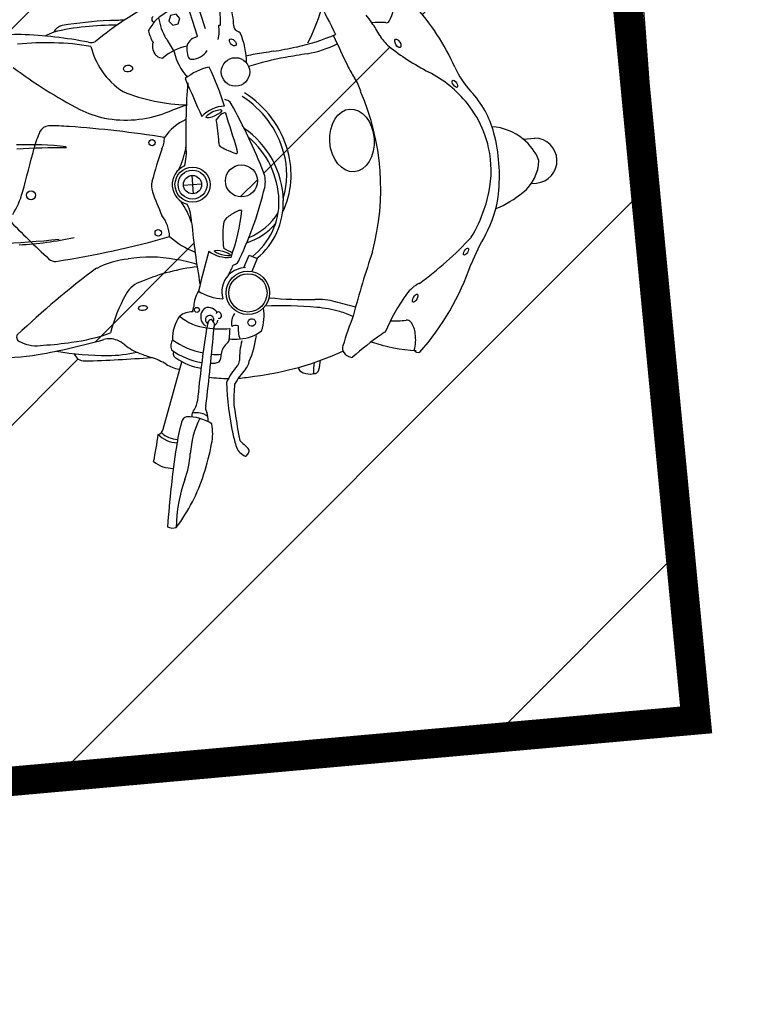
# Model space of a CAD drawing. Header units: millimetres. Extents: x 573132 to 957048, y 21042 to 318066.
# Tile 389 of 425: x 832304 to 833526, y 192138 to 193809. Entities that reach past the tile are written whole.
import ezdxf

# ---------------------------------------------------------------- set-up
doc = ezdxf.new("R2010")
doc.units = ezdxf.units.MM
doc.header["$LTSCALE"] = 2000
for name, color, linetype in [('_NIBSC_A site plan', 7, 'Continuous'), ('_NIBSC_FM trees 3metre zone', 210, 'Continuous'), ('Motorbikes', 7, 'Continuous')]:
    doc.layers.add(name, color=color, linetype=linetype)

# ---------------------------------------------------------------- blocks, each defined once
blk = doc.blocks.new('14')
at = {"color": 0}
for p, q in [((1674.2, 5425.6), (1643.9, 5553.4)), ((1660.1, 5555.1), (1688.3, 5437.7)), ((1711.4, 5441.5), (1714.3, 5441.5)), ((2212.6, 5210.5), (2232.3, 5210.5)), ((1647, 5190.5), (1647, 5159.6)), ((1631.5, 5175.1), (1662.5, 5175.1)), ((2221, 5134.2), (2229.7, 5134.2)), ((1724.3, 5029.3), (1734.2, 5048.6)), ((1734.2, 5048.6), (1747, 5042.1)), ((1747, 5042.1), (1736.4, 5020.6)), ((1566.6, 4764.8), (1606.5, 4876.6))]:
    blk.add_line(p, q, dxfattribs=at)
blk.add_lwpolyline([(1627.7, 5455), (1633.8, 5447.6), (1643.2, 5449.1), (1646.7, 5458.1), (1640.6, 5465.5), (1631.1, 5464)], close=True, dxfattribs=at)
for centre, radius in [((1734, 5360.4), 24.2), ((1583.7, 5251.3), 5.33), ((1647, 5175.1), 29.8), ((1647, 5175.1), 24.6), ((1730.2, 5175.1), 27.2), ((1372.2, 5177.5), 7.57), ((1647, 5175.1), 15.5), ((1582.9, 5097.6), 5.56), ((1727.1, 4984.8), 36.9), ((1727.1, 4984.8), 32.5), ((1638.7, 4962.5), 4.27)]:
    blk.add_circle(centre, radius, dxfattribs=at)
for centre, radius, start, end in [((1850.6, 4931.2), 608.9, 113.6164, 125.0784), ((1669.9, 5374.5), 105.6, 94.6554, 127.6264), ((1583.9, 5459.1), 131.6, 352.3192, 7.6808), ((1627.4, 5444.1), 109.6, 357.1693, 16.0634), ((7074.4, 7536.1), 5586.3, 201.7188, 202.3578), ((1944.1, 5465.7), 68.4, 325.3178, 1.2365), ((1334.9, 5004.5), 448, 84.7908, 96.0044), ((1297.3, 4726), 728.9, 74.7638, 83.8355), ((1528.7, 5147.1), 319, 107.8146, 110.8105), ((1449, 5440), 20.9, 97.0429, 148.9421), ((1499.1, 5015.8), 440.3, 84.8134, 98.8833), ((1505.3, 4838.6), 625, 88.0793, 95.4117), ((1494.5, 4514.1), 949.6, 86.5172, 88.0793), ((1683.5, 5382.2), 109, 135.7741, 147.5345), ((1604.3, 5459.8), 5.68, 121.2258, 247.2453), ((1709.1, 5469.9), 98.9, 184.6707, 206.3764), ((1605.6, 5561.4), 301, 327.6409, 339.2087), ((1739.4, 5209.6), 389.4, 19.6874, 38.3664), ((1383.7, 4979.8), 455.2, 76.2084, 91.9168), ((1684, 5459.8), 94.4, 191.7094, 204.4724), ((1656.9, 5435.6), 54.8, 340.7211, 6.1806), ((1747, 5437.8), 10.2, 175.2553, 219.2021), ((1782.1, 5316.3), 218.8, 30.2059, 34.5119), ((1494.4, 5449.4), 20.9, 254.7638, 287.4387), ((1617.8, 5443.6), 127.4, 189.7947, 210.259), ((1618.2, 5412.5), 21.7, 157.8407, 222.4174), ((2800.9, 6011.4), 1317.5, 206.3764, 207.5485), ((1674, 5404.5), 19.8, 106.4649, 176.428), ((1684.4, 5369.3), 56.5, 100.2341, 106.4649), ((1665.6, 5314.6), 138, 53.8773, 57.8262), ((1624.4, 5383.5), 129.8, 355.9181, 19.153), ((1740, 5291.7), 267.6, 24.8389, 30.2059), ((1973.4, 5271.4), 155, 82.3109, 90.7997), ((1996.2, 5429.7), 5.08, 246.0867, 325.3178), ((1667.2, 5320.8), 90.4, 97.667, 127.005), ((1730.4, 5417.7), 98.9, 189.1404, 217.2502), ((1701.7, 5402.8), 47.5, 176.428, 191.747), ((1663.6, 5418.3), 30.9, 266.648, 323.8586), ((1786.4, 5772.5), 381.3, 278.055, 288.5999), ((3642.4, 6042.1), 1849.4, 200.0058, 201.7406), ((2041.4, 5431.3), 64.5, 204.8389, 226.7631), ((1900.5, 6017.6), 824.9, 228.8827, 238.1766), ((1613.3, 5408.1), 15, 222.4174, 268.0516), ((1662.2, 5394.6), 7.2, 191.747, 266.648), ((1782.9, 5262.2), 126.7, 89.2518, 103.1022), ((1859.7, 4719.4), 673.8, 95.0127, 96.4036), ((1736.1, 6128.2), 740.5, 275.0127, 278.055), ((2186.8, 1752), 3645.1, 95.1798, 95.7703), ((1841.3, 5563), 181.5, 275.1798, 292.1939), ((2243.3, 5646), 359.3, 226.7631, 232.9499), ((1608.6, 5434.5), 114.9, 208.6505, 234.0145), ((1703.6, 5276), 96.9, 98.1718, 124.8928), ((1255.5, 5197.9), 467.9, 13.0959, 21.8308), ((1869, 4896.6), 484.5, 95.7703, 103.3735), ((3195.7, 5861.7), 1628.2, 198.1118, 200.5895), ((2101, 5427.5), 190.1, 201.7406, 209.0548), ((2289.9, 5707.7), 436.6, 232.9499, 238.4314), ((1680.8, 5625.5), 316.6, 243.8001, 264.0238), ((2652.5, 5191), 1013, 171.0744, 177.2769), ((1865.3, 5296.5), 79.7, 11.0738, 29.0548), ((1953.9, 5161), 205.1, 34.6355, 58.4314), ((2246.2, 5391), 148.8, 199.6874, 218.831), ((1547, 5447.9), 154.4, 238.1766, 254.8449), ((1643.3, 5185.6), 165.4, 11.4777, 53.2142), ((1643.3, 5185.6), 172.8, 11.4777, 53.2142), ((1556.3, 5482.4), 190.2, 254.8449, 286.1511), ((2813.2, 1142.5), 4328, 105.6201, 106.1511), ((1709.1, 5249.1), 54.9, 87.8138, 133.2816), ((1709.9, 5301), 14.1, 24.9064, 79.981), ((859.6, 4906.2), 951.6, 17.1601, 24.9064), ((1547.7, 5175.2), 418.6, 340.96, 19.04), ((1530.1, 5208.2), 154.7, 150.6253, 161.7727), ((1409.8, 5275.9), 16.7, 87.8507, 150.6253), ((1400.8, 5033.5), 259.2, 80.1366, 87.8507), ((1188.1, 3507.8), 1799.6, 76.5997, 81.7875), ((1672.8, 5204.9), 86.1, 109.5082, 141.7206), ((1728.3, 5254.8), 42.9, 121.9912, 140.5681), ((1454.5, 5251.5), 242.6, 358.0569, 7.2278), ((1710.1, 5284), 8.48, 78.9558, 121.9912), ((9497.8, 7106.7), 7994.7, 193.11742, 193.5829), ((2002.6, 5194.9), 163.9, 10.3306, 38.831), ((1972.6, 5173.9), 182.4, 359.4229, 34.6355), ((1320.3, 4594.6), 671, 79.9109, 87.1364), ((1335.2, 4000.7), 1256.8, 85.3034, 89.1357), ((-1594.7, 6237.2), 3135.2, 340.3649, 341.7727), ((1570.5, 5258.3), 34.6, 325.818, 0.2319), ((1645.2, 5143.9), 153.8, 357.4083, 51.2406), ((1645.2, 5143.9), 146.3, 357.4083, 45.6298), ((2654.7, 4802.6), 1142.1, 157.5453, 160.4049), ((1491.3, 5278.9), 154.6, 330.1062, 345.076), ((1569.4, 5234.4), 71.4, 337.9528, 3.7977), ((1703.9, 5241.3), 7.2, 163.6547, 237.4742), ((1786.5, 5370.9), 161, 237.4742, 247.2547), ((2147.5, 5141.3), 95, 46.7731, 81.5451), ((1725.3, 5223.8), 1.65, 231.1512, 352.4453), ((1711.9, 5225.6), 15.2, 352.4453, 13.5829), ((1667.7, 5190.5), 147.9, 330.4618, 11.4777), ((1667.7, 5190.5), 140.5, 339.1093, 11.4777), ((1879.2, 5172.4), 289.4, 349.6694, 10.3306), ((1647, 5175.1), 34.5, 109.2277, 250.7723), ((2151.7, 5145.1), 89.3, 17.7738, 47.0732), ((2229.1, 5172.4), 38.2, 270.77, 85.3275), ((1225.5, 5231), 140.8, 323.469, 340.3649), ((1608.7, 5176.1), 31.4, 162.3629, 194.7716), ((1727.3, 5174.1), 43.5, 342.8399, 17.1601), ((2005.7, 5280.8), 442, 194.7716, 200.3744), ((1966.7, 5175.5), 188.3, 335.2733, 358.9657), ((2163.9, 5180.3), 73.3, 304.6592, 353.7999), ((1491.3, 5071.2), 154.6, 14.924, 29.8938), ((1230.2, 5327.6), 563.7, 329.8329, 342.8399), ((2667.4, 6252.6), 1739.4, 219.8149, 222.9578), ((1569.4, 5115.7), 71.4, 356.2023, 22.0472), ((1676.2, 5142.5), 115.2, 303.1784, 357.4083), ((1676.2, 5142.5), 122.7, 305.1426, 357.4083), ((1536, 5091.5), 65.7, 358.7421, 32.6352), ((1768.1, 5011.6), 123, 114.3117, 123.3076), ((1391.8, 5187.2), 341.2, 335.7956, 349.5418), ((1725.4, 5106.1), 19.3, 84.3868, 114.3117), ((1703.9, 5178.3), 104.7, 287.8497, 323.9846), ((1987.4, 5152.6), 179.3, 326.2911, 349.6694), ((2098.1, 5275.9), 189.4, 288.3158, 304.5871), ((1360.6, 7625.4), 2526.6, 266.4948, 271.2166), ((1359.6, 5703.5), 608.5, 268.6961, 277.5645), ((3132.9, 5147.7), 1492.7, 181.4104, 185.4663), ((1832.7, 5074.5), 141.4, 167.6902, 184.7088), ((1708.2, 5102.8), 13.9, 123.3076, 172.3472), ((1703.9, 5178.3), 112.1, 284.2117, 314.7321), ((1288.7, 6600.2), 1542.3, 274.3611, 281.7086), ((1704.3, 5189.7), 143, 224.1459, 244.5055), ((1965, 5162.2), 184.7, 322.8579, 339.237), ((1405.6, 5077.7), 15.3, 222.9578, 271.3931), ((1532.5, 4909.7), 147.6, 91.4872, 113.2637), ((1549.6, 4833.4), 224.9, 75.0382, 95.3591), ((1564.2, 4842.3), 212.8, 67.8584, 78.2042), ((4638.3, 4010.7), 3152, 160.5513, 161.8216), ((1700.6, 5099.6), 52.3, 228.8212, 272.6641), ((1637.8, 4959.5), 116.6, 54.207, 62.4354), ((1696.3, 5499), 611.7, 301.8128, 312.8525), ((2542.1, 4782.6), 487.4, 146.2911, 152.7856), ((2293.7, 3761.7), 1523.6, 122.558, 129.1807), ((1658.3, 4691.6), 344, 92.232, 108.3688), ((1511.5, 5134.6), 218.9, 327.5304, 332.479), ((1703.1, 5048.2), 15, 279.8772, 345.1056), ((3221.6, 4486), 1392.5, 156.6179, 161.2287), ((1559.9, 4971.5), 47.6, 102.1551, 146.9462), ((1724.3, 4986.5), 41.5, 132.6192, 191.8182), ((1728.6, 4973.2), 55.2, 92.5806, 124.8623), ((1706.8, 5176), 436.5, 314.1174, 337.0132), ((1754.2, 4845.1), 279.4, 146.9462, 161.3604), ((1683.8, 4964), 50.1, 143.1877, 174.8894), ((1694.7, 5063.2), 85.9, 233.5694, 262.669), ((1641.7, 4961.5), 10.5, 138.6275, 188.8118), ((1657.5, 4954.2), 11.1, 65.9194, 132.997), ((1865, 5534), 569.3, 259.6234, 267.4361), ((1834, 4843), 122.4, 70.9269, 87.4361), ((2041.6, 4923.3), 60.5, 112.2056, 139.4456), ((1654.3, 4913.9), 60.7, 138.8998, 178.8985), ((1629, 4923.2), 36.8, 86.4191, 123.669), ((1668.7, 5015.5), 86.1, 225.746, 259.4387), ((1662.6, 4948.9), 18.5, 171.4012, 233.1878), ((1662.4, 4948.9), 18.4, 132.997, 171.4012), ((1658.9, 4944.2), 7.19, 327.7013, 244.7726), ((1650.3, 4938), 28.9, 38.8931, 65.9194), ((1674.2, 4953.1), 3.32, 49.9302, 175.5822), ((1671.4, 4949.3), 8.02, 6.4358, 52.4329), ((1676.9, 4948.9), 2.82, 298.7605, 27.02), ((1720.3, 4934.1), 25.1, 136.6761, 190.0817), ((1665, 4952), 87, 337.5353, 3.5191), ((1740.2, 4361.4), 598.9, 80.2128, 88.6271), ((1804.7, 4734.8), 220, 69.9365, 80.2128), ((573.2, 1196.3), 3980.9, 70.4154, 70.9269), ((2222.7, 4768.2), 298.9, 139.4456, 153.6431), ((1338.1, 4938.4), 8.26, 147.7007, 252.7536), ((1401.1, 5263.3), 340.6, 273.5614, 285.0363), ((1570.7, 4964.3), 89.2, 336.2554, 343.153), ((1661.8, 4937.9), 6.57, 90.8946, 160.9915), ((1654.6, 4938.8), 1.55, 346.8149, 52.2552), ((1651.2, 4932.5), 15.9, 15.5839, 49.0146), ((1648.7, 4936.4), 17.8, 338.1554, 1.1748), ((1663.4, 4943.4), 9.38, 288.7652, 353.1275), ((1675.3, 4949.5), 4.24, 247.6133, 313.0646), ((1701.5, 4920.6), 10.8, 61.4501, 123.0455), ((1829.1, 4801.7), 148.8, 60.6974, 69.9365), ((2878.7, 4482.5), 1075, 155.159, 158.127), ((1368.1, 4985.8), 64.1, 239.6025, 275.425), ((1257.4, 5997.2), 1095.5, 275.5843, 281.5681), ((1378.6, 5581.7), 659.7, 269.6179, 273.7967), ((1484, 4890), 34.7, 63.4819, 101.5681), ((1475.3, 4872.5), 54.2, 47.4321, 63.4819), ((1610.2, 4903.3), 20.3, 144.5459, 195.324), ((1674.4, 5008.6), 123.5, 229.2095, 255.5708), ((3755.3, 4438.1), 2159.3, 166.8749, 170.1221), ((-1716.2, 5475.7), 3425.3, 348.6054, 350.8282), ((1691.1, 5104), 177.3, 257.5453, 270.2324), ((2420.7, 4825.8), 735.8, 172.1199, 173.4857), ((1695.6, 4929.7), 0.00000145, 283.3685, 7.1222), ((1753.7, 4921.5), 47.8, 169.6325, 196.5919), ((1709, 4974.2), 66.3, 269.0623, 303.3025), ((1982.6, 5084.3), 165.9, 263.8536, 273.1709), ((1992.2, 4910.1), 8.56, 34.3577, 92.7286), ((1970.6, 4895.4), 34.6, 358.1758, 34.3577), ((1331.2, 5242.9), 337.6, 262.0777, 275.5843), ((1519.2, 5397.6), 502.6, 255.7838, 265.7106), ((1443.2, 4909.1), 19, 195.4672, 267.237), ((1498.2, 5116.9), 221, 265.7106, 278.7058), ((1578, 4984.3), 97.7, 227.4321, 244.8343), ((1667.4, 4988), 118.4, 229.5516, 256.6914), ((1700, 4880.3), 26.1, 121.5626, 170.9868), ((1681, 4909.4), 8.66, 307.8567, 358.9929), ((1703, 4964), 56.3, 256.315, 274.985), ((1832.2, 4863.5), 128.2, 161.4473, 176.5582), ((1567.8, 4948.3), 172.4, 332.5409, 347.7324), ((2230.2, 4422.4), 552.7, 120.7205, 127.1604), ((1969.5, 4861.2), 42.4, 110.1864, 120.7205), ((1549.6, 7112.8), 2225.2, 267.237, 270.1604), ((1696.6, 5236.7), 376.5, 244.8343, 248.0348), ((1515.2, 4786.8), 108.6, 53.5919, 68.0348), ((1601, 4890.7), 8, 148.0547, 239.4916), ((1656.6, 4952.5), 90.9, 229.0715, 258.4106), ((1671.6, 4964.9), 80.5, 260.1237, 271.8216), ((1652.2, 4884.8), 22, 323.1922, 359.1293), ((1908.3, 4876.9), 27.9, 167.393, 183.7147), ((2036.7, 5132.7), 268.5, 246.5527, 263.2125), ((1942.4, 4888.6), 63.1, 339.5598, 5.1482), ((1615.1, 4922.4), 59.8, 233.5919, 255.652), ((1701.4, 5077.1), 235.5, 244.5771, 244.9987), ((1660.6, 4898.7), 28.6, 259.0843, 288.7902), ((1688.3, 4874.1), 16.3, 314.8546, 349.4764), ((1695.6, 4874.3), 25.7, 313.5824, 347.5815), ((1705.1, 5341.5), 499, 272.6302, 290.5822), ((1885.2, 4875.4), 4.76, 183.7147, 229.8888), ((1900.2, 4882.9), 21.2, 211.5939, 251.0839), ((2008.3, 4869.8), 7.54, 205.5373, 287.8487), ((1781.7, 4780.3), 116.2, 134.8824, 151.4467), ((1820.1, 4743.5), 154.9, 133.5824, 145.0946), ((1818.5, 4858.3), 17.6, 200.7562, 243.4375), ((1881.9, 4841.6), 53.9, 161.5615, 182.0383), ((1760.6, 4872.4), 81.6, 340.8056, 352.4171), ((1894.7, 4866.7), 4.15, 251.0839, 293.7732), ((1701.4, 5077.1), 235.5, 257.6097, 265.6379), ((2166.8, 4814.8), 487.6, 177.5296, 187.8801), ((2008.5, 4780.1), 319.7, 170.6265, 177.0304), ((1701.4, 5077.1), 235.5, 269.7204, 276.4954), ((1824.1, 4869.5), 30, 243.4375, 277.6458), ((1829.4, 4848.5), 8.82, 261.6231, 340.6004), ((1585.9, 4817.8), 43.1, 319.5262, 347.4933), ((1653, 4794.6), 12.3, 158.8153, 212.6753), ((1611.1, 4769.7), 13.7, 104.3435, 161.05), ((1603.8, 4707.7), 75.3, 52.5782, 86.9885), ((1633.2, 4781.4), 16.8, 149.9281, 177.9115), ((1621.4, 4750.5), 37.9, 63.0481, 95.3805), ((1631.9, 4771.2), 14.6, 36.1075, 63.0481), ((1583.7, 4775.9), 60.1, 355.9763, 11.5415), ((4050.8, 4968.4), 2367.8, 184.1596, 185.3719), ((1554.5, 4768.8), 12.8, 282.7137, 341.7592), ((1984.5, 4641.5), 408.4, 161.05, 167.0458), ((1763.5, 4698.2), 155.8, 149.0273, 172.0064), ((1556.2, 4758.7), 93.8, 344.6261, 5.43), ((1011.4, 4866.5), 556.9, 343.7911, 348.5982), ((1593.2, 4786.3), 46.7, 219.8297, 263.7134), ((1594, 4786.5), 41.1, 221.3475, 263.8809), ((1872.1, 4772), 189.8, 187.2841, 194.3561), ((3159.1, 4371.3), 1613.7, 167.0458, 171.8949), ((1208.4, 4854.3), 454.5, 337.9838, 344.6261), ((1745.9, 4749.3), 52.6, 182.8638, 194.7938), ((1727, 4757.5), 38.6, 214.037, 228.3601), ((1450.7, 4742.2), 160.1, 335.8329, 352.0064), ((1714.3, 4733.1), 27.3, 197.3213, 242.8253), ((1673.7, 4697.5), 41.7, 34.4221, 48.3601), ((1691.4, 4722.8), 18.8, 313.2464, 336.2944), ((1703.2, 4717.7), 5.98, 336.2944, 34.4221), ((1581.5, 4749), 51.9, 227.0617, 266.8106), ((1702.8, 4710.7), 2.17, 242.8253, 313.2464), ((1342.8, 4800), 309.6, 318.9399, 337.9838), ((1819, 4576.9), 243.6, 155.8329, 175.3415), ((1571.4, 4614.9), 18.8, 238.2424, 284.7036)]:
    blk.add_arc(centre, radius, start, end, dxfattribs=at)
for centre, major_axis, ratio in [((1733.1, 5410.8), (-4.52, 5.52), 0.5854), ((1552.5, 5379.7), (-7.7, -0.41), 0.75661), ((2012.6, 5388.2), (-3.41, 7.23), 0.497662), ((2104, 5312.6), (-3.61, 6.01), 0.450535), ((1692.2, 5292.3), (-13.5, -5.2), 0.274721), ((1922.6, 5229.8), (-0.3, -53.4), 0.707626), ((1688.8, 5055.5), (13.1, -4.5), 0.23888), ((2101.6, 5027.1), (-4.02, -5.44), 0.427555), ((1547.3, 4972.5), (-7.58, -0.15), 0.569493), ((2009.6, 4954.7), (-4.07, -6.44), 0.399509), ((1730, 4934.2), (-6.44, -1.33), 0.951055)]:
    blk.add_ellipse(centre, major_axis=major_axis, ratio=ratio, dxfattribs=at)

msp = doc.modelspace()

# ---------------------------------------------------------------- hatches: boundary and pattern name
h = msp.add_hatch()
h.set_pattern_fill('ANSI31', color=6, scale=500)
h.set_pattern_definition([(45, (-184040.5, -58059.7), (-1122.532, 1122.532), [])])
edge = h.paths.add_edge_path()
edge.add_arc((799802.3, 149995), 1979.1, 128.4942, 137.4644)
edge.add_arc((799741.7, 150051), 1896.6, 137.4749, 149.3647)
edge.add_arc((800006.3, 149895.7), 2203.4, 149.3949, 159.6806)
edge.add_arc((802463.3, 149116.2), 4779.9, 161.1457, 173.898)
edge.add_arc((777632.8, 152301.9), 20255.5, 350.88188, 352.40364, ccw=False)
edge.add_line((797632.4, 149092), (797912.4, 145802))
edge.add_line((797912.4, 145802), (798168.4, 142742.1))
edge.add_arc((800985.3, 142989.8), 2827.8, 185.0256, 196.2501)
edge.add_arc((800461.1, 142840.2), 2282.7, 196.328, 209.5039)
edge.add_arc((800310.7, 142757.2), 2110.9, 209.5535, 220.3373)
edge.add_arc((800442.5, 142871.9), 2285.6, 220.3888, 233.5825)
edge.add_arc((800765, 143315.4), 2833.9, 233.6596, 245.3359)
edge.add_arc((800828.6, 143356), 2897.7, 244.5285, 258.2745)
edge.add_arc((800701.9, 142746.6), 2275.2, 258.2798, 271.3173)
edge.add_arc((800705.2, 142600), 2128.6, 271.3175, 281.2854)
edge.add_arc((800682.7, 142711.6), 2242.4, 281.293, 294.1016)
edge.add_arc((800469.1, 143179.9), 2757.1, 294.1794, 306.5858)
edge.add_arc((800208.3, 143569.5), 3225.4, 306.1798, 311.5303)
edge.add_arc((800624.2, 143117.9), 2611.7, 311.268, 323.6387)
edge.add_arc((800912.2, 142904.4), 2253.2, 323.6692, 335.196)
edge.add_arc((800978.5, 142872.9), 2179.8, 335.218, 344.317)
edge.add_arc((800806.2, 142921.1), 2358.7, 344.3199, 356.7046)
edge.add_arc((800196.3, 142951.6), 2969.4, 356.7938, 368.8414)
edge.add_line((803130.4, 143408), (802964.4, 146152))
edge.add_line((802964.4, 146152), (802661.6, 149839.1))
edge.add_arc((799541.1, 149578.3), 3131.4, 4.7773, 9.9589)
edge.add_arc((800127.1, 149693), 2534.4, 9.6959, 22.0666)
edge.add_arc((800450.9, 149823), 2185.5, 22.0959, 33.7083)
edge.add_arc((800511.1, 149862.1), 2113.8, 33.7319, 42.7535)
edge.add_arc((800384.1, 149744.5), 2286.8, 42.7572, 55.1416)
edge.add_arc((800049.4, 149256.1), 2878.9, 55.2321, 67.3004)
edge.add_arc((799937.1, 149045.1), 3116.9, 66.8931, 72.3649)
edge.add_arc((800099.3, 149592.4), 2546.2, 72.1105, 84.6412)
edge.add_arc((800129.8, 149907.4), 2229.9, 84.6672, 94.8705)
edge.add_arc((800125.4, 149949.4), 2187.6, 94.8488, 105.1459)
edge.add_arc((800180.5, 149747.3), 2397, 105.1542, 117.1925)
edge.add_arc((800475.8, 149182.9), 3034, 117.2819, 128.9032)
h.paths.add_polyline_path([(805285.8, 132271.9), (807630.1, 130292.6), (808717.8, 128657.8), (809512.6, 126409.6), (809698.8, 124808.7), (809113.9, 106708.8), (807865.8, 104611.5), (806151.7, 104161.7), (798217.2, 103633.1), (798370.5, 101534.7), (797281.4, 101455.1), (798380, 87105.7), (807943.2, 87723.1), (807592, 92534.3), (808409.8, 92594), (809388.6, 92041), (809792.8, 91145.2), (810402, 83115.1), (809743.2, 81565.1), (808384.3, 80934.6), (803337.2, 80587.1), (803149.3, 83028), (796195.6, 82492.7), (796831.5, 74090.9), (798673.2, 74183.1), (799033.2, 69471.1), (811128.2, 70247), (810742.9, 74953.1), (817427.3, 69294), (820333.3, 70178.2), (819726.9, 72144.3), (820372.3, 73429.7), (819415.4, 79540.2), (817900.5, 79441.9), (816738.6, 80768.5), (816091.2, 86965.1), (820803.7, 87231.4), (820137.2, 96803.1), (815324, 96529.1), (814883.6, 102917.9), (815506.4, 103948.9), (814877.6, 110961.5), (814548.9, 111751.7), (814439.8, 112099.6), (814654.4, 120985.5), (815202.9, 122086.8), (815871, 129266.7), (817934.9, 132903.8), (819988, 134534.9), (822717.7, 135759), (825659.3, 136107.7), (841934.8, 135929.7), (841538.9, 140944.3), (822158.3, 141259.1), (817670.8, 142514.3), (813933.3, 145231.4), (812037.1, 148308.6), (810908.6, 153871.1), (812524.2, 156334.4), (812351, 161829.6), (810592.1, 163939.3), (809832.8, 165422), (809436.4, 170898.6), (810540.3, 173379.7), (810553.2, 173752.2), (810159.6, 179602.1), (808961.6, 181448.1), (808084.7, 183580.3), (807823.1, 187088.4), (808496.7, 189355), (809486.4, 190473.3), (809125.3, 195649.6), (808067.5, 197087.4), (806873.5, 199983.2), (806653.5, 202932.5), (806193.3, 210152.2), (807243.7, 212537), (808986.8, 213887.6), (808683.9, 217950), (806725.6, 219163.6), (805509.2, 221418.6), (805072.7, 224364.3), (798956.1, 224011.1), (799187.9, 223695.7), (800861.3, 219308.5), (801661.2, 209203.1), (800735.3, 202671.7), (797386.5, 198778.3), (791837.3, 197079.3), (785538, 196327.2), (786360, 186067.6), (793626.5, 186432.7), (797313.1, 185760.8), (799735, 184478.6), (801452.4, 182927.6), (803009.9, 180514.6), (803885.4, 177379.6), (804097.5, 175123.5), (805094.7, 159989.8), (804471.7, 158270.4), (803289.5, 157069.2), (801649.7, 156414.3), (791144.5, 155679.7), (792339.2, 140215.1), (793197.7, 137634.9), (794404.8, 136185.5), (796143.7, 134994.7), (799546, 134313.7), (802624.2, 133547.3)])
h = msp.add_hatch()
h.set_pattern_fill('ANSI31', color=1, scale=150)
h.paths.add_polyline_path([(833270.8, 194512.5), (830606.8, 194321.4), (830743.2, 192420.7), (833452.7, 192620.7)])
h.paths.add_polyline_path([(832597.1, 193141.4, 0.094602), (832596.2, 193135.2, -0.097807), (832624.2, 193126.9, 0.033971), (832623.6, 193135, 0.118095), (832618.1, 193139, 0.14202)], flags=16)
h.paths.add_polyline_path([(832539.2, 193105.2, -0.020978), (832531.4, 193059.2, 0.175198), (832564.8, 193047.8, -0.005695), (832570, 193084.2, -0.00792), (832572.1, 193096.9, -0.187747), (832544.7, 193108.6, -0.129534)], flags=16)
h.paths.add_polyline_path([(831462.9, 193207.1, 0.08258), (831469.4, 193263, -0.04171), (831414.2, 193269, -0.084495), (831382, 193277.4, 0.076213), (831372, 193279.5, -0.001362), (831350.6, 193280.8, -0.164813), (831351.6, 193256.1, -0.094253), (831306.2, 193248.7, 0.12954), (831295.8, 193246.3, -0.048903), (831258.2, 193225.8, -0.04974), (831233.4, 193220.9, -0.094703), (831217.1, 193222.5, -0.048656), (831153.9, 193244.6, -0.114812), (831153.1, 193157.5, -0.00606), (831455.5, 193194.2, 0.11856)], flags=16)
h.paths.add_polyline_path([(832432.6, 193772.3, -0.018718), (832468.9, 193799.8, 0.061468), (832361.6, 193788.3, 0.013073), (832346.3, 193781.7, -0.025836), (832420.9, 193771.2, 0.143545)], flags=16)
h.paths.add_polyline_path([(832640.8, 193862.9, -0.127078), (832660.7, 193834.3, -0.084059), (832667.5, 193798.3, 0.178328), (832670.2, 193791.9, -0.017232), (832678.5, 193787.1, -0.079576), (832688.6, 193747.3, -0.060508), (832718.7, 193752.9, -0.006069), (832734.8, 193755.7, 0.013275), (832773.4, 193763.1, 0.012367), (832791.7, 193767.6, 0.056588), (832817.3, 193830.5, -0.000376), (832813.6, 193838, -0.213741), (832812.4, 193845.1, 0.014886), (832706.1, 193862.9, 0.033475), (832637.3, 193867.1, 0.064285)], flags=16)
h.paths.add_polyline_path([(832724, 193345.7, 1), (832659.1, 193345.7, 1)], flags=16)
h.paths.add_polyline_path([(832572.8, 193529.4, 1), (832622, 193529.4, 1)], flags=16)
edge = h.paths.add_edge_path(flags=16)
edge.add_arc((832662.8, 193407.1), 15, 284.1423, 349.3707)
edge.add_arc((832170.5, 193650.5), 563.7, 334.098, 347.1051)
edge.add_arc((832677.6, 193534.4), 43.5, 347.1054, 381.4252)
edge.add_arc((831832.2, 193202.7), 951.6, 21.4252, 29.1715)
edge.add_arc((832650.8, 193659.7), 14.1, 29.1715, 100.1336)
edge.add_arc((832205.3, 193523.1), 467.9, 16.636, 18.7612, ccw=False)
edge.add_ellipse((832633.8, 193649.7), major_axis=(13.1, 6.2), ratio=0.274721, start_angle=0, end_angle=360)
edge.add_arc((840311.2, 195947), 7994.7, 196.64723, 197.18925)
edge.add_arc((832672, 193583.8), 1.65, -124.5837, 17.8831, ccw=False)
edge.add_arc((832722, 193735.1), 161, 241.7394, 251.5198, ccw=False)
edge.add_arc((832649.2, 193599.7), 7.2, 167.9198, 241.7401, ccw=False)
edge.add_arc((832399.8, 193591.4), 242.6, 2.322, 13.0648)
edge.add_ellipse((832633.8, 193649.7), major_axis=(13.1, 6.2), ratio=0.274721, start_angle=0, end_angle=360)
edge.add_arc((834090.8, 194329.3), 1628.2, 202.7431, 204.9491, ccw=False)
edge.add_arc((833599, 193620.1), 1013, 175.4868, 181.542)
edge.add_arc((832515.7, 193582.8), 71.4, -17.7821, 8.0628, ccw=False)
edge.add_arc((832597.4, 193529.4), 34.5, 113.4928, 255.0374)
edge.add_arc((832524.5, 193464.5), 71.4, 0.4674, 26.3123, ccw=False)
edge.add_arc((834081.3, 193612.7), 1492.7, 185.6755, 189.7678)
edge.add_arc((835667.1, 192590.8), 3152, 164.8164, 165.8853, ccw=False)
edge.add_arc((832656.5, 193458.1), 52.3, 233.0863, 276.9292)
edge.add_arc((832342.1, 193522.6), 341.2, 340.0607, 341.2982)
edge.add_arc((832604.3, 193313.8), 116.6, 58.4721, 66.7005)
edge.add_arc((832790.1, 193442.9), 141.4, 171.9553, 188.9739, ccw=False)
edge.add_arc((832663.9, 193461.9), 13.9, 127.5727, 176.6123, ccw=False)
edge.add_arc((832730.4, 193375.4), 123, 118.5768, 127.5727, ccw=False)
edge.add_arc((832680.8, 193466.5), 19.3, 88.6519, 118.5768, ccw=False)
edge.add_arc((832342.1, 193522.6), 341.2, 340.0607, 353.8069, ccw=False)
edge.add_arc((832656.5, 193458.1), 52.3, 233.0863, 276.9292, ccw=False)
edge.add_arc((835667.1, 192590.8), 3152, 164.8164, 166.0868)
edge.add_arc((832653.3, 193421.4), 85.9, 237.8345, 266.9341)
edge.add_arc((832688.6, 193347.1), 41.5, 136.8844, 196.0833, ccw=False)
edge.add_arc((832465.4, 193479), 218.9, 331.7955, 336.7441)
h.paths.add_polyline_path([(832629.8, 193241.5, 0.051086), (832646.2, 193241.6, -0.21906), (832656.9, 193260.6, 0.17745), (832659.7, 193265.9, -0.006518), (832660.7, 193285, -0.037915), (832633.8, 193285, -0.003183)], flags=16)
h.paths.add_polyline_path([(832672.6, 193314, 0.291403), (832664.2, 193288.3, -0.267446), (832664.2, 193288.3, -0.291403), (832672.6, 193314, -0.263814), (832654.6, 193345.7, -1), (832728.4, 193345.7, -0.055562), (832727.5, 193337.5, 0.034103), (832805, 193334.5, -0.07216), (832840, 193330.5, -0.002232), (832874.3, 193321.3, -0.017687), (832903.2, 193415.4, 0.167701), (832882.9, 193687.8, 0.078619), (832872.6, 193710.5, -0.031925), (832860.6, 193731.6, -0.005486), (832843.3, 193768.2, -0.074374), (832792.2, 193751.7, 0.002577), (832755.1, 193745.3, 0.033187), (832692.8, 193730, -0.098207), (832694.6, 193720.7, -1), (832646.2, 193720.7, -0.821151), (832692.8, 193730, -0.033187), (832755.1, 193745.3, -0.002577), (832792.2, 193751.7, 0.074374), (832843.3, 193768.2, 0.005486), (832860.6, 193731.6, 0.031925), (832872.6, 193710.5, -0.078619), (832882.9, 193687.8, -0.167701), (832903.2, 193415.4, 0.020661), (832870.1, 193305.3, 0.04087), (832847.3, 193313.8, 0.044869), (832808.6, 193321.1, 0.036731), (832720.7, 193323.1, -0.379858)], flags=16)
h.paths.add_polyline_path([(832945.7, 193860.2, -0.041897), (832973.6, 193834.5, -0.081683), (833042.9, 193728.9, 0.083723), (833070.3, 193687.6, -0.107583), (833106, 193627.7, -0.152881), (833158.8, 193606.8), (833172.2, 193607.8, -1.034649), (833181.5, 193532), (833172.8, 193531.4, -0.072713), (833158.4, 193515.9, -0.070717), (833112.5, 193488.7, -0.067029), (833094.8, 193444.2, 0.028345), (833070.4, 193394.7, -0.096315), (832987.8, 193250, -0.672852), (832973.9, 193248.1, -0.069625), (832901, 193262.6, 0.017633), (832870.8, 193238, -0.311781), (832866.3, 193236.3, -0.174033), (832854.5, 193244.4, -0.16861), (832852.7, 193247, -0.020597), (832814.7, 193231.3, -0.050491), (832812.1, 193215, -0.361193), (832803, 193208.5, -0.150379), (832785.4, 193210.1, -0.188417), (832776.2, 193218.9, -0.037439), (832703, 193204.4, -0.02957), (832675.4, 193200.8, 0.019219), (832668.9, 193190.8, 0.02795), (832667.7, 193155.2, 0.005787), (832676.4, 193101, 0.029679), (832678.1, 193095, 0.062578), (832684.9, 193088.3, -0.06089), (832692.1, 193081.2, -0.259227), (832693.1, 193075.5, -0.100903), (832689.2, 193069, -0.317325), (832686.8, 193068.5, -0.232848), (832671, 193086.7, -0.026517), (832665.9, 193106.2, -0.045193), (832655.3, 193193.5, -0.072431), (832673.3, 193221.7, 0.152008), (832677.2, 193230.6, -0.073682), (832682.1, 193267.9, 0.096552), (832706.3, 193275.7, -0.069795), (832693.7, 193229.5, -0.149449), (832687.3, 193215.9, 0.031025), (832675.4, 193200.8, 0.02957), (832703, 193204.4, 0.078583), (832852.9, 193247.1, 0.211964), (832866.3, 193236.3, 0.188452), (832869.3, 193236.7, -0.028107), (832918.1, 193275.1, -0.045996), (832924.9, 193279, -0.062028), (832960.9, 193343.5, -0.119421), (832982.7, 193361.8, 0.048207), (833070.7, 193439.9, 0.071589), (833092.7, 193487.7, 0.103747), (833104.3, 193564.2, 0.154864), (833064.2, 193667, 0.104204), (832998.7, 193720.4, -0.023922), (832962.5, 193741.3, -0.027001), (832931.1, 193764.1, -0.095956), (832915.3, 193782.9, 0.023423), (832902.1, 193804.2, 0.01879), (832892.3, 193817.4, 0.14803), (832877.6, 193827.4, -0.039295), (832864.6, 193832.7, -0.033916)], flags=16)
h.paths.add_polyline_path([(832554, 193926.3, -0.070302), (832537.1, 193925.4, -0.003125), (832567.5, 193855.3, -0.017506), (832581.1, 193859.6), (832566.2, 193906.5, 0.123165), (832557.6, 193918.9, -0.360106)], flags=16)
h.paths.add_polyline_path([(832489.7, 193935.8, -0.054255), (832471.3, 193985.1, -0.181201), (832505.8, 194001.1, -0.038808), (832524.6, 193956.2, 0.156057)], flags=16)
h.paths.add_polyline_path([(832490.7, 193939.5, -0.000838), (832493.8, 193932.8, 0.718516), (832488, 193940.4, 0.064318)], flags=16)
edge = h.paths.add_edge_path(flags=16)
edge.add_ellipse((832868.2, 193604.5), major_axis=(-3.7, 53.3), ratio=0.707626, start_angle=0, end_angle=360)
h.paths.add_polyline_path([(832576.1, 193811.6), (832573.3, 193802.4), (832564, 193800.2), (832557.4, 193807.2), (832560.1, 193816.4), (832569.5, 193818.6)], flags=16)
h.paths.add_polyline_path([(832292.9, 193728.3, -0.108534), (832269.1, 193748.4, -0.314615), (832274.7, 193759.7, -0.097935), (832300.3, 193767.7, -0.068648), (832424.7, 193764, 0.08953), (832443.3, 193722.8, 0.111125), (832479.4, 193687.5, 0.088472), (832588.2, 193664.7, 0.002317), (832550.5, 193650.9, -0.137454), (832448.2, 193642.4, -0.07286), (832406, 193657.1, -0.040574)], flags=16)
h.paths.add_polyline_path([(832545, 193589.4, 0.012478), (832528.6, 193534.9, 0.14236), (832529.5, 193517.4, 0.024452), (832545.5, 193477.2, -0.148974), (832558.6, 193441.3, -0.031811), (832367.1, 193399.4, -0.242067), (832353.6, 193403.1, -0.005392), (832326.3, 193428.9, -0.009616), (832303, 193427.3, -0.023255), (832056.3, 193411.7, 0.17012), (832255.9, 193236.6, 0.059002), (832335.2, 193240.9, 0.026115), (832446.7, 193266.3, -0.167731), (832469.3, 193265.1, -0.070144), (832482.3, 193257.4, 0.076078), (832508, 193242.9, 0.013966), (832527.9, 193235.9, -0.063103), (832552.6, 193224.4, 0.103877), (832575.7, 193215.9), (832579.2, 193228.8, -0.032804), (832569.2, 193235.2, -0.316695), (832564.8, 193243.3, -0.308189), (832563.6, 193266.2, -0.176321), (832575.6, 193305.9, -0.195048), (832602.2, 193313.5, -0.735654), (832613.9, 193313.6, -0.415833), (832628.1, 193320.4, -0.104679), (832638.3, 193314.1, -0.370799), (832646.5, 193307.6, -0.70734), (832639.4, 193303.8, -0.415179), (832635.2, 193291.2, 0.180953), (832629.2, 193300.5, 0.185919), (832625, 193298.5, -0.042437), (832621.2, 193283.8, 0.007697), (832611.9, 193218, -0.095513), (832579.2, 193228.8), (832575.6, 193215.5, -0.00184), (832574, 193216.2, -0.096554), (832552.6, 193224.4, 0.063103), (832527.9, 193235.9, -0.012757), (832414.5, 193230, -0.32381), (832396.2, 193242.6, -0.014833), (832366.6, 193246.9, -0.007307), (832335.2, 193240.9, -0.059002), (832255.9, 193236.6, -0.091991), (832132.3, 193315.2, -0.022904), (831968.4, 193322.7, 0.155665), (831945.6, 193321.8, -0.118389), (831866.6, 193312.6), (831854.9, 193202.3), (831836.7, 193205.5), (831828.6, 193309.9, 0.037698), (831796.4, 193306, -0.117232), (831775.3, 193279.8, -0.148313), (831703.7, 193252.2, 0.07827), (831691.1, 193245.2, 0.000277), (831671.6, 193230, -0.152501), (831636.3, 193216.6, 0.124147), (831645.4, 193234.6, 0.115281), (831650.5, 193271.5, -0.051314), (831619.5, 193261.6, -0.045515), (831558.7, 193254.5, -0.100687), (831540.1, 193257.8, -0.120361), (831497.2, 193288.1, 0.147563), (831477.4, 193300.5, 0.068875), (831439.8, 193305.5, -0.048459), (831149.5, 193331.9, 0.058009), (831284.8, 193289.2, -0.22365), (831282, 193283.2, -0.085449), (831252.8, 193257.1, -0.087585), (831241.8, 193251.8, -0.14976), (831208.6, 193252.8, -0.034445), (831128.3, 193286.3, -0.090043), (831089, 193315.8, -0.023808), (831065.3, 193343.8, 0.05939), (831057.6, 193342.3, -0.039781), (830989.4, 193350, -0.03397), (830942.7, 193362.5, 0.576159), (830940.3, 193358.6, 0.064463), (830952.4, 193347, 0.069046), (830962.1, 193340.9, -0.188638), (830967.4, 193335.6, 0.075302), (830975.8, 193322.4, 0.118621), (830982.5, 193317.6, -0.032335), (831056.5, 193298.8, -0.054615), (831084.7, 193286.2, 0.517765), (831079.5, 193289.1, -0.026803), (831092.5, 193281.2, -0.061011), (831100.8, 193229.2, -0.049553), (831089.7, 193235.3, -0.046673), (831077.5, 193285.3, -0.32922), (831079.5, 193289.1, 0.044186), (831056.5, 193298.8, 0.02946), (830989.2, 193316.4, -0.218318), (830975.8, 193322.4, -0.075301), (830967.4, 193335.6, 0.185855), (830962.2, 193340.9, -0.069711), (830952.4, 193347, -0.060967), (830940.9, 193357.9, -0.607909), (830942, 193362.4, -0.374734), (830935, 193465.4, -0.699358), (830932.6, 193469.7, -0.060967), (830942.3, 193482.2, -0.069711), (830951.1, 193489.7, 0.185855), (830955.5, 193495.6, -0.075301), (830961.8, 193509.9, -0.218318), (830974.1, 193517.9, 0.02946), (831038.2, 193545.3, 0.056081), (831064.7, 193562.4, -0.109814), (831066.4, 193621.3, -0.405133), (831077.2, 193628, -0.202666), (831104.1, 193620.1, -0.158964), (831113.5, 193604.3, -0.060092), (831185.6, 193644.6, -0.094702), (831201.5, 193648.5, -0.04974), (831226.8, 193647.4, -0.048903), (831267, 193632.7, 0.12954), (831277.6, 193631.8, -0.08033), (831316.9, 193632.5, -0.394037), (831324.8, 193628.5, -0.122145), (831326.9, 193610.1, 0.135348), (831355.4, 193618.3, -0.056077), (831377.7, 193629.1, -0.036648), (831450.8, 193649, -0.044918), (831505.7, 193654.6, -0.12957), (831528.2, 193663.6, -0.045515), (831589.4, 193665.6, -0.095304), (831647.5, 193650.8, 0.008175), (831737.4, 193610.4, 0.078032), (831792.3, 193596.4, 0.14323), (831855, 193608.4, -0.042489), (831908.4, 193630.3, -0.043069), (831952, 193640, 0.005378), (831981.1, 193644.2, -0.161354), (831994.3, 193642, -0.584754), (831995.8, 193637.4, -0.029753), (831955.2, 193593.7, 0.046376), (831926.6, 193560.9, 0.072008), (831915.1, 193538.8, -0.031755), (832123.1, 193573.5, 0.111432), (832138.2, 193578.6, -0.174956), (832200.5, 193617.2, -0.143651), (832253.5, 193611.5, 0.018038), (832284.1, 193592.5, 0.123028), (832296.2, 193589.5, -0.006383), (832328.3, 193591.1, -0.048678), (832338.3, 193619.4, -0.28097), (832352.8, 193629, -0.033672), (832387.7, 193628, -0.02264), (832549.5, 193609.4, -0.151298)], flags=16)
h.paths.add_polyline_path([(832707.6, 193535.6, -1), (832653.3, 193535.6, -1)], flags=16)
edge = h.paths.add_edge_path(flags=16)
edge.add_ellipse((832488, 193726.4), major_axis=(7.64, 0.98), ratio=0.75661, start_angle=0, end_angle=360)
h.paths.add_polyline_path([(832523.3, 193600.8, -1), (832534, 193600.8, -1)], flags=0)
h.paths.add_polyline_path([(832612.9, 193529.4, -1), (832581.9, 193529.4, -1)], flags=0)
h.paths.add_polyline_path([(832105.4, 193681.7, 0.01305), (831961.8, 193654.9, -0.022885), (831925.2, 193648.8, -0.195281), (831915.5, 193651.4, 0.006508), (831850.8, 193650.3, 0.001967), (831841.9, 193650), (831833.9, 193688.1), (831823.2, 193753.6), (831820.3, 193756.5), (831804.2, 193752.8), (831804.6, 193747.7), (831805.1, 193753), (831822.6, 193757), (831833.9, 193688.1), (831841.9, 193650, -0.001967), (831850.8, 193650.3, -0.006508), (831915.5, 193651.4, 0.19528), (831925.2, 193648.8, 0.005819), (831934.5, 193650), (831937.1, 193652.7), (831937.9, 193655.3), (831935, 193701.3), (831950, 193701.5), (831953.4, 193656.9), (831954.3, 193655.6), (831957.3, 193653.9, -0.008375), (832049.2, 193672.2, -0.296804), (832049, 193683.2, -0.241937), (832057.8, 193688.4, 0.125659), (832092.3, 193699.6, -0.105487), (832136.5, 193715.9, 0.030245)], flags=16)
edge = h.paths.add_edge_path(flags=0)
edge.add_ellipse((832648, 193413.3), major_axis=(-13.4, 3.5), ratio=0.23888, start_angle=0, end_angle=360)
h.paths.add_polyline_path([(832533.7, 193447.4, -1), (832544.9, 193447.4, -1)], flags=0)
h.paths.add_polyline_path([(832315.7, 193511.4, -1), (832330.8, 193511.4, -1)], flags=0)
edge = h.paths.add_edge_path(flags=0)
edge.add_ellipse((832219.2, 193532.8), major_axis=(-5.3, 71.4), ratio=0.986941, start_angle=0, end_angle=360)
edge = h.paths.add_edge_path(flags=0)
edge.add_ellipse((832216.9, 193534.5), major_axis=(52, 4.1), ratio=0.981097, start_angle=0, end_angle=360)
edge.add_arc((832161.3, 193560.3), 3.14, 340.6497, 540)
edge.add_arc((832161.3, 193560.3), 3.14, 180, 340.6497)
h.paths.add_polyline_path([(832255, 193552.6), (832257.3, 193522.6), (832242.2, 193521.4, -0.18406), (832226.7, 193500.7, -0.351276), (832221.9, 193500.3, -0.164905), (832211.4, 193514.4), (832190.3, 193512.8), (832187.4, 193552.3), (832208.5, 193553.9, -0.164905), (832216.8, 193569.4, -0.351281), (832221.5, 193569.7, -0.18406), (832240, 193551.5)], flags=0)
h.paths.add_polyline_path([(831125.1, 193522.9, 0.264769), (831106.5, 193507.2, 0.030377), (831053.5, 193501.9, -0.023888), (831072.7, 193533.3, -0.090043), (831107.2, 193568.3, -0.034445), (831181.7, 193613.3, -0.149761), (831214.4, 193619.2, -0.087585), (831226.1, 193615.7, -0.085449), (831258.8, 193594.1, -0.140321), (831242.8, 193583.3, -0.004932), (831228.2, 193578.7, 0.031777), (831205.2, 193570, 0.019652), (831146.6, 193537.7, 0.15661), (831136.2, 193526.7, 0.001935)], flags=0)
edge = h.paths.add_edge_path(flags=16)
edge.add_ellipse((831036.8, 193221.1), major_axis=(-1.7, 22.7), ratio=0.200745, start_angle=-1.4052, end_angle=179.574, ccw=False)
edge.add_ellipse((831043.7, 193222.1), major_axis=(-3.9, 52), ratio=0.249971, start_angle=0, end_angle=360)
edge.add_arc((831038.5, 193194.5), 3.87, 91.5027, 215.6266, ccw=False)
at = {"layer": '_NIBSC_FM trees 3metre zone'}
h = msp.add_hatch(dxfattribs=at)
h.set_pattern_fill('ANSI31', color=256, scale=1500)
h.set_pattern_definition([(45, (0, -300000), (-3367.596, 3367.596), [])])
h.paths.add_polyline_path([(593903.2, 232617.7), (679741.5, 243682.5), (730246.2, 249484.4), (739010, 251812.5), (755357.3, 259572.6), (798190.5, 265511.7), (811700.6, 266996.3), (863086.4, 275757), (876855.1, 143047.8), (913767.4, 142393.8), (912963.3, 130302.9), (912377.4, 121144.5), (904518.6, 98597.9), (903417.9, 94708.4), (895370.5, 63435.9), (848719, 56730), (841118.6, 53483.2), (784097.4, 45680.2), (763757.6, 42853.6), (670408.4, 24434.5), (665577.7, 34769.6), (663265.2, 39852.7), (610755, 158063.7), (608829.3, 162279.9), (603679.1, 173549.1), (597792.5, 194109.5)])
h.paths.add_polyline_path([(597181.3, 230015.5), (680104.5, 240704.4), (730805.4, 246528.9), (740047.1, 248984), (756226.7, 256664.5), (798560.4, 262534.3), (812116.9, 264024), (860432.9, 272261.3), (874145.3, 140095.4), (910565, 139450.1), (909969.7, 130498.2), (909409.7, 121745), (901656.3, 99500.9), (900521.5, 95490.8), (892963.6, 66120.8), (847902.5, 59643.5), (840311.6, 56400.8), (783687.5, 48652), (763260.4, 45813.4), (672131.7, 27832.4), (668302, 36025.9), (666001.5, 41082.8), (613490.4, 159295.9), (611558.1, 163526.3), (606501.3, 174591.3), (600750.4, 194677.7)], flags=16)

# ---------------------------------------------------------------- linework, layer by layer
at = {"color": 7, "const_width": 50}
msp.add_lwpolyline([(809138.5, 195650.5), (811625.2, 195067.3), (826089.5, 196146), (825173.6, 206975.2), (832286.2, 207500.2), (832642.5, 202673.3), (835139, 202892), (834706.8, 207678.8), (861075.9, 209625.2), (862225.5, 194051.5), (835895.9, 192124.2), (835540.8, 196975.2), (833051.5, 196793), (833452.7, 192620.7), (809499.6, 190474.3), (809319.6, 195608)], dxfattribs=at)
at = {"layer": '_NIBSC_A site plan'}
for points in [[(833452.7, 192620.7), (833149.1, 196734.5), (835542.6, 196911.2)], [(833452.7, 192620.7), (811920.9, 191031.4)]]:
    msp.add_lwpolyline(points, dxfattribs=at)

# ---------------------------------------------------------------- block references
at = {"layer": 'Motorbikes', "color": 3, "rotation": 4.265107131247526}
msp.add_blockref('14', (831339.9, 188246.2), dxfattribs=at)

doc.saveas('drawing.dxf')
